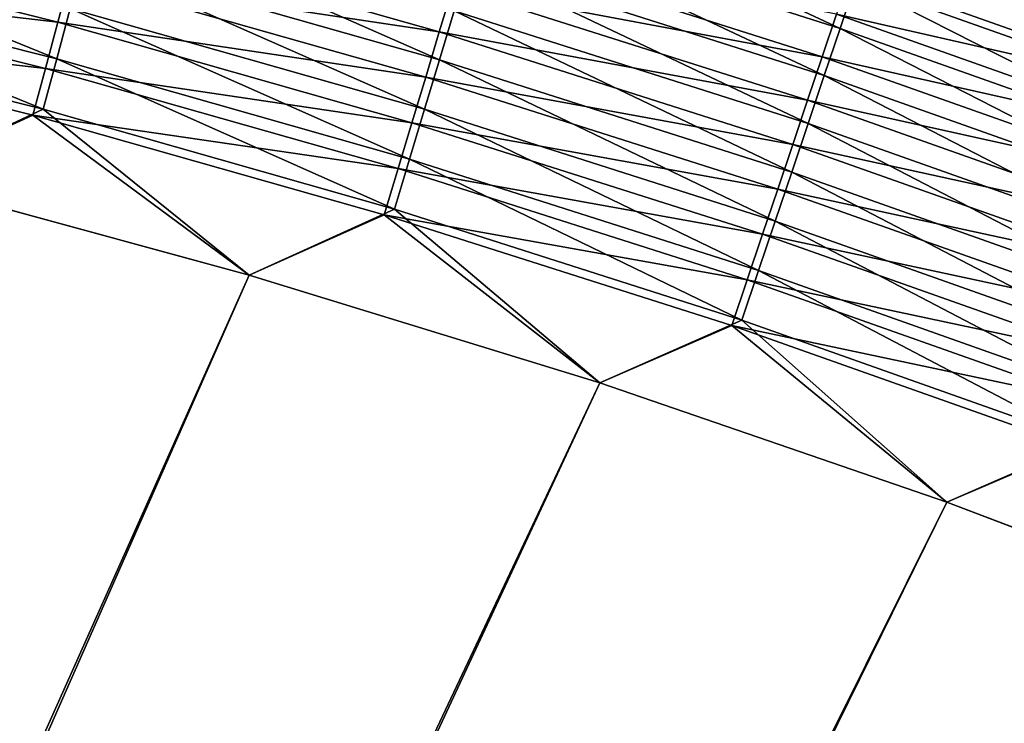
# Model space of a CAD drawing. Header units: metres. Extents: x 0 to 1400, y -1400 to 0.
# Tile 303 of 346: x 979 to 1011, y -183 to -160. Entities that reach past the tile are written whole.
import ezdxf

# ---------------------------------------------------------------- set-up
doc = ezdxf.new("R2010")
doc.units = ezdxf.units.M

msp = doc.modelspace()

# ---------------------------------------------------------------- linework, layer by layer
at = {"layer": 'None'}
for points in [[(994.472473, -155.00563, -500.247467), (1005.873413, -160.341934, -500.917023), (994.003845, -156.559311, -500.918549)], [(1005.873413, -160.341934, -500.917023), (994.472473, -155.00563, -500.247467), (1006.391785, -158.803619, -500.245514)], [(1007.395203, -155.82579, -498.680878), (1018.731506, -161.489639, -499.496918), (1006.899353, -157.297287, -499.499451)], [(1007.395203, -155.82579, -498.680878), (1019.27533, -160.034683, -498.677795), (1018.731506, -161.489639, -499.496918)], [(981.151672, -156.369476, -502.031677), (992.550171, -161.379257, -502.470673), (980.711914, -158.012711, -502.471161)], [(992.550171, -161.379257, -502.470673), (981.151672, -156.369476, -502.031677), (993.041504, -159.750214, -502.030914)], [(979.819946, -161.345901, -503.113953), (967.976868, -158.371704, -503.114105), (968.372803, -156.686127, -502.832428)], [(968.372803, -156.686127, -502.832428), (980.267639, -159.672928, -502.832153), (979.819946, -161.345901, -503.113953)], [(994.003845, -156.559311, -500.918549), (1005.345337, -161.909149, -501.512207), (993.526489, -158.142166, -501.513336)], [(994.003845, -156.559311, -500.918549), (1005.873413, -160.341934, -500.917023), (1005.345337, -161.909149, -501.512207)], [(967.593933, -158.705887, -500.142883), (979.849609, -160.130249, -499.88324), (967.95752, -157.153091, -499.883453)], [(967.95752, -157.153091, -499.883453), (979.849609, -160.130249, -499.88324), (980.257751, -158.600769, -499.550751)], [(992.541809, -160.45607, -499.145325), (980.661743, -157.086929, -499.145996), (980.257751, -158.600769, -499.550751)], [(992.987488, -158.974625, -498.66861), (980.661743, -157.086929, -499.145996), (992.541809, -160.45607, -499.145325)], [(1006.222046, -158.480011, -496.813751), (1018.530457, -161.315048, -496.056976), (1006.677917, -157.124329, -496.059814)], [(1006.677917, -157.124329, -496.059814), (1018.530457, -161.315048, -496.056976), (1019.0177, -160.008972, -495.237579)], [(992.987488, -158.974625, -498.66861), (1005.278931, -161.285004, -498.119415), (993.426208, -157.516403, -498.120789)], [(993.426208, -157.516403, -498.120789), (1005.278931, -161.285004, -498.119415), (1005.755432, -159.867783, -497.500916)], [(1006.899353, -157.297287, -499.499451), (1018.174744, -162.979065, -500.243469), (1006.391785, -158.803619, -500.245514)], [(1006.899353, -157.297287, -499.499451), (1018.731506, -161.489639, -499.496918), (1018.174744, -162.979065, -500.243469)], [(980.711914, -158.012711, -502.471161), (992.053772, -163.025146, -502.831848), (980.267639, -159.672928, -502.832153)], [(980.711914, -158.012711, -502.471161), (992.550171, -161.379257, -502.470673), (992.053772, -163.025146, -502.831848)], [(993.526489, -158.142166, -501.513336), (1004.808838, -163.501312, -502.030121), (993.041504, -159.750214, -502.030914)], [(993.526489, -158.142166, -501.513336), (1005.345337, -161.909149, -501.512207), (1004.808838, -163.501312, -502.030121)], [(967.976868, -158.371704, -503.114105), (979.369995, -163.027405, -503.315948), (967.578918, -160.065872, -503.31601)], [(979.369995, -163.027405, -503.315948), (967.976868, -158.371704, -503.114105), (979.819946, -161.345901, -503.113953)], [(1005.755432, -159.867783, -497.500916), (1018.030334, -162.655502, -496.811432), (1006.222046, -158.480011, -496.813751)], [(1006.222046, -158.480011, -496.813751), (1018.030334, -162.655502, -496.811432), (1018.530457, -161.315048, -496.056976)], [(979.438354, -161.671478, -500.142792), (967.593933, -158.705887, -500.142883), (967.228516, -160.266617, -500.328827)], [(979.849609, -160.130249, -499.88324), (967.593933, -158.705887, -500.142883), (979.438354, -161.671478, -500.142792)], [(979.849609, -160.130249, -499.88324), (992.090271, -161.956863, -499.550323), (980.257751, -158.600769, -499.550751)], [(980.257751, -158.600769, -499.550751), (992.090271, -161.956863, -499.550323), (992.541809, -160.45607, -499.145325)], [(1017.606201, -164.500137, -500.915436), (1005.873413, -160.341934, -500.917023), (1006.391785, -158.803619, -500.245514)], [(1006.391785, -158.803619, -500.245514), (1018.174744, -162.979065, -500.243469), (1017.606201, -164.500137, -500.915436)], [(1004.793457, -162.728851, -498.667572), (992.987488, -158.974625, -498.66861), (992.541809, -160.45607, -499.145325)], [(1005.278931, -161.285004, -498.119415), (992.987488, -158.974625, -498.66861), (1004.793457, -162.728851, -498.667572)], [(980.267639, -159.672928, -502.832153), (991.553528, -164.683685, -503.113831), (979.819946, -161.345901, -503.113953)], [(980.267639, -159.672928, -502.832153), (992.053772, -163.025146, -502.831848), (991.553528, -164.683685, -503.113831)], [(1004.26532, -165.114304, -502.470123), (992.550171, -161.379257, -502.470673), (993.041504, -159.750214, -502.030914)], [(993.041504, -159.750214, -502.030914), (1004.808838, -163.501312, -502.030121), (1004.26532, -165.114304, -502.470123)], [(979.369995, -163.027405, -503.315948), (974.433777, -165.328995, -503.477753), (967.578918, -160.065872, -503.31601)], [(991.634094, -163.47316, -499.882965), (979.849609, -160.130249, -499.88324), (979.438354, -161.671478, -500.142792)], [(992.090271, -161.956863, -499.550323), (979.849609, -160.130249, -499.88324), (991.634094, -163.47316, -499.882965)], [(1005.278931, -161.285004, -498.119415), (1017.518372, -164.02771, -497.499054), (1005.755432, -159.867783, -497.500916)], [(1005.755432, -159.867783, -497.500916), (1017.518372, -164.02771, -497.499054), (1018.030334, -162.655502, -496.811432)], [(967.228516, -160.266617, -500.328827), (974.433777, -165.328979, -500.477753), (979.024963, -163.220566, -500.328796)], [(979.438354, -161.671478, -500.142792), (967.228516, -160.266617, -500.328827), (979.024963, -163.220566, -500.328796)], [(992.090271, -161.956863, -499.550323), (1004.300232, -164.195679, -499.144592), (992.541809, -160.45607, -499.145325)], [(992.541809, -160.45607, -499.145325), (1004.300232, -164.195679, -499.144592), (1004.793457, -162.728851, -498.667572)], [(1005.873413, -160.341934, -500.917023), (1017.026917, -166.049789, -501.511017), (1005.345337, -161.909149, -501.512207)], [(1017.026917, -166.049789, -501.511017), (1005.873413, -160.341934, -500.917023), (1017.606201, -164.500137, -500.915436)], [(991.050781, -166.350693, -503.315918), (979.369995, -163.027405, -503.315948), (979.819946, -161.345901, -503.113953)], [(979.819946, -161.345901, -503.113953), (991.553528, -164.683685, -503.113831), (991.050781, -166.350693, -503.315918)], [(992.550171, -161.379257, -502.470673), (1003.716187, -166.743958, -502.831543), (992.053772, -163.025146, -502.831848)], [(1003.716187, -166.743958, -502.831543), (992.550171, -161.379257, -502.470673), (1004.26532, -165.114304, -502.470123)], [(1016.995544, -165.429062, -498.11795), (1005.278931, -161.285004, -498.119415), (1004.793457, -162.728851, -498.667572)], [(1017.518372, -164.02771, -497.499054), (1005.278931, -161.285004, -498.119415), (1016.995544, -165.429062, -498.11795)], [(991.174377, -165.001114, -500.14267), (979.438354, -161.671478, -500.142792), (979.024963, -163.220566, -500.328796)], [(991.634094, -163.47316, -499.882965), (979.438354, -161.671478, -500.142792), (991.174377, -165.001114, -500.14267)], [(1003.800598, -165.681702, -499.549835), (992.090271, -161.956863, -499.550323), (991.634094, -163.47316, -499.882965)], [(1004.300232, -164.195679, -499.144592), (992.090271, -161.956863, -499.550323), (1003.800598, -165.681702, -499.549835)], [(1005.345337, -161.909149, -501.512207), (1016.438477, -167.624146, -502.029266), (1004.808838, -163.501312, -502.030121)], [(1005.345337, -161.909149, -501.512207), (1017.026917, -166.049789, -501.511017), (1016.438477, -167.624146, -502.029266)], [(1004.300232, -164.195679, -499.144592), (1016.462891, -166.856766, -498.666504), (1004.793457, -162.728851, -498.667572)], [(1004.793457, -162.728851, -498.667572), (1016.462891, -166.856766, -498.666504), (1016.995544, -165.429062, -498.11795)], [(986.21344, -168.541031, -503.477753), (974.433777, -165.328995, -503.477753), (979.369995, -163.027405, -503.315948)], [(991.050781, -166.350693, -503.315918), (986.21344, -168.541031, -503.477753), (979.369995, -163.027405, -503.315948)], [(992.053772, -163.025146, -502.831848), (1003.162842, -168.386154, -503.113678), (991.553528, -164.683685, -503.113831)], [(992.053772, -163.025146, -502.831848), (1003.716187, -166.743958, -502.831543), (1003.162842, -168.386154, -503.113678)], [(974.433777, -165.328979, -500.477753), (986.21344, -168.541031, -500.477753), (979.024963, -163.220566, -500.328796)], [(979.024963, -163.220566, -500.328796), (986.21344, -168.541031, -500.477753), (990.712341, -166.53688, -500.328766)], [(991.174377, -165.001114, -500.14267), (979.024963, -163.220566, -500.328796), (990.712341, -166.53688, -500.328766)], [(1003.295776, -167.183075, -499.88269), (991.634094, -163.47316, -499.882965), (991.174377, -165.001114, -500.14267)], [(1003.800598, -165.681702, -499.549835), (991.634094, -163.47316, -499.882965), (1003.295776, -167.183075, -499.88269)], [(1004.808838, -163.501312, -502.030121), (1015.842285, -169.219086, -502.469574), (1004.26532, -165.114304, -502.470123)], [(1004.808838, -163.501312, -502.030121), (1016.438477, -167.624146, -502.029266), (1015.842285, -169.219086, -502.469574)], [(1015.921753, -168.307205, -499.143829), (1004.300232, -164.195679, -499.144592), (1003.800598, -165.681702, -499.549835)], [(1016.462891, -166.856766, -498.666504), (1004.300232, -164.195679, -499.144592), (1015.921753, -168.307205, -499.143829)], [(991.553528, -164.683685, -503.113831), (1002.606628, -170.036728, -503.315887), (991.050781, -166.350693, -503.315918)], [(991.553528, -164.683685, -503.113831), (1003.162842, -168.386154, -503.113678), (1002.606628, -170.036728, -503.315887)], [(1002.787109, -168.695999, -500.142548), (991.174377, -165.001114, -500.14267), (990.712341, -166.53688, -500.328766)], [(1003.295776, -167.183075, -499.88269), (991.174377, -165.001114, -500.14267), (1002.787109, -168.695999, -500.142548)], [(759.270203, -676.616821, -500.477753), (986.21344, -168.541031, -500.477753), (974.433777, -165.328979, -500.477753)], [(974.433777, -165.328995, -503.477753), (986.21344, -168.541031, -503.477753), (762.366577, -676.864197, -503.477753)], [(1015.239929, -170.830536, -502.831207), (1003.716187, -166.743958, -502.831543), (1004.26532, -165.114304, -502.470123)], [(1004.26532, -165.114304, -502.470123), (1015.842285, -169.219086, -502.469574), (1015.239929, -170.830536, -502.831207)], [(1015.373535, -169.776627, -499.549347), (1003.800598, -165.681702, -499.549835), (1003.295776, -167.183075, -499.88269)], [(1015.921753, -168.307205, -499.143829), (1003.800598, -165.681702, -499.549835), (1015.373535, -169.776627, -499.549347)], [(997.883667, -172.126511, -503.477753), (986.21344, -168.541031, -503.477753), (991.050781, -166.350693, -503.315918)], [(1002.606628, -170.036728, -503.315887), (997.883667, -172.126511, -503.477753), (991.050781, -166.350693, -503.315918)], [(986.21344, -168.541031, -500.477753), (997.883667, -172.126526, -500.477753), (990.712341, -166.53688, -500.328766)], [(990.712341, -166.53688, -500.328766), (997.883667, -172.126526, -500.477753), (1002.275818, -170.216644, -500.328735)], [(990.712341, -166.53688, -500.328766), (1002.275818, -170.216644, -500.328735), (1002.787109, -168.695999, -500.142548)], [(1003.716187, -166.743958, -502.831543), (1014.632935, -172.454376, -503.113525), (1003.162842, -168.386154, -503.113678)], [(1014.632935, -172.454376, -503.113525), (1003.716187, -166.743958, -502.831543), (1015.239929, -170.830536, -502.831207)], [(1014.819702, -171.261246, -499.882416), (1003.295776, -167.183075, -499.88269), (1002.787109, -168.695999, -500.142548)], [(1015.373535, -169.776627, -499.549347), (1003.295776, -167.183075, -499.88269), (1014.819702, -171.261246, -499.882416)], [(997.883667, -172.126526, -500.477753), (986.21344, -168.541031, -500.477753), (759.270203, -676.616821, -500.477753)], [(986.21344, -168.541031, -503.477753), (997.883667, -172.126511, -503.477753), (762.366577, -676.864197, -503.477753)], [(1003.162842, -168.386154, -503.113678), (1014.022888, -174.086533, -503.315857), (1002.606628, -170.036728, -503.315887)], [(1003.162842, -168.386154, -503.113678), (1014.632935, -172.454376, -503.113525), (1014.022888, -174.086533, -503.315857)], [(1002.275818, -170.216644, -500.328735), (1014.261536, -172.757278, -500.142395), (1002.787109, -168.695999, -500.142548)], [(1002.787109, -168.695999, -500.142548), (1014.261536, -172.757278, -500.142395), (1014.819702, -171.261246, -499.882416)], [(1009.429382, -176.08992, -503.477753), (997.883667, -172.126511, -503.477753), (1002.606628, -170.036728, -503.315887)], [(997.883667, -172.126526, -500.477753), (1009.429382, -176.089951, -500.477753), (1002.275818, -170.216644, -500.328735)], [(1002.275818, -170.216644, -500.328735), (1009.429382, -176.089951, -500.477753), (1013.700562, -174.260971, -500.328705)], [(1014.261536, -172.757278, -500.142395), (1002.275818, -170.216644, -500.328735), (1013.700562, -174.260971, -500.328705)], [(1014.022888, -174.086533, -503.315857), (1009.429382, -176.08992, -503.477753), (1002.606628, -170.036728, -503.315887)], [(1009.429382, -176.089951, -500.477753), (997.883667, -172.126526, -500.477753), (759.270203, -676.616821, -500.477753)], [(762.366577, -676.864197, -503.477753), (997.883667, -172.126511, -503.477753), (1009.429382, -176.08992, -503.477753)], [(1020.835327, -180.43576, -503.477753), (1009.429382, -176.08992, -503.477753), (1014.022888, -174.086533, -503.315857)], [(1009.429382, -176.089951, -500.477753), (1020.835388, -180.435776, -500.477753), (1013.700562, -174.260971, -500.328705)], [(759.270203, -676.616821, -500.477753), (1020.835388, -180.435776, -500.477753), (1009.429382, -176.089951, -500.477753)], [(1009.429382, -176.08992, -503.477753), (1020.835327, -180.43576, -503.477753), (762.366577, -676.864197, -503.477753)], [(1032.086548, -185.168472, -500.477753), (1020.835388, -180.435776, -500.477753), (759.270203, -676.616821, -500.477753)], [(1020.835327, -180.43576, -503.477753), (1032.086548, -185.168488, -503.477753), (762.366577, -676.864197, -503.477753)]]:
    msp.add_3dface(points, dxfattribs=at)

doc.saveas('drawing.dxf')
